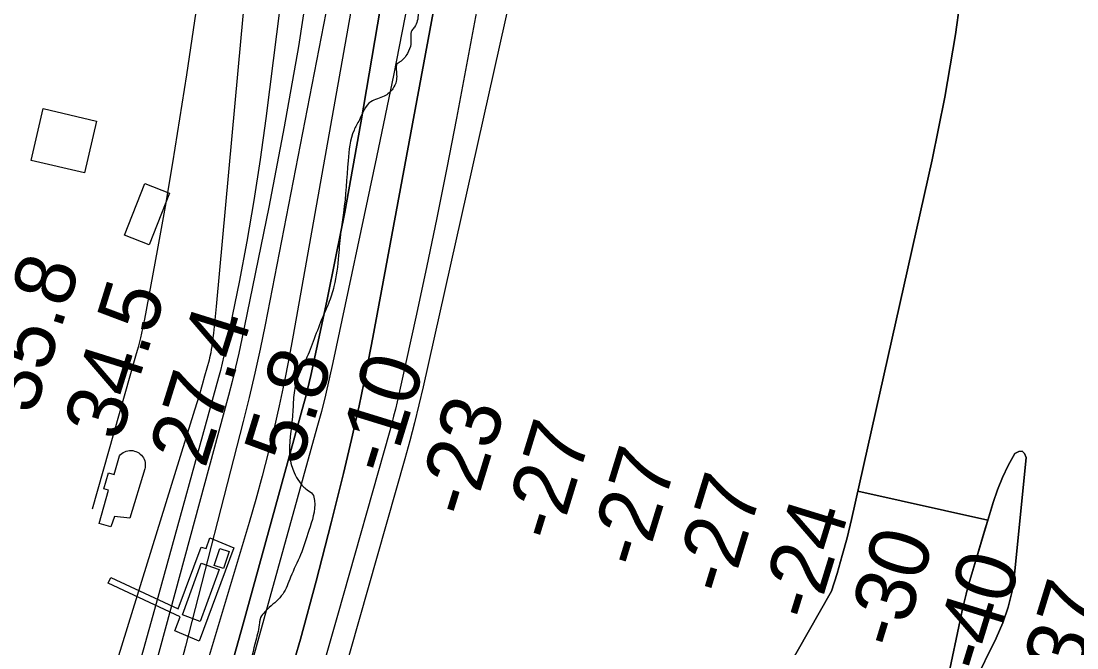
# Model space of a CAD drawing. Extents: x 3297716 to 3335574, y 688621 to 713991.
# Drawn here: x 3321409 to 3322586, y 699056 to 699754 of the extents above; entities that cross this region are included whole.
import ezdxf

# ---------------------------------------------------------------- set-up
doc = ezdxf.new("R2010")
doc.units = 0
for name, color, linetype in [('V-BLDG-OTLN', 7, 'Continuous'), ('V-CHAN-DOCK', 7, 'Continuous'), ('V-RIVR-EDGE', 7, 'Continuous'), ('V-RIVR-RANG', 7, 'Continuous'), ('V-TOPO-DPTH', 7, 'Continuous'), ('V-TOPO-MAJR', 7, 'Continuous'), ('V-TOPO-MINR', 7, 'Continuous'), ('V-TOPO-WATR', 7, 'Continuous')]:
    doc.layers.add(name, color=color, linetype=linetype)

msp = doc.modelspace()

# ---------------------------------------------------------------- linework, layer by layer
at = {"layer": 'V-BLDG-OTLN'}
for points in [[(3321433.3, 699656.8), (3321492.7, 699642.8), (3321479.1, 699585), (3321419.7, 699599)], [(3321574, 699562.6), (3321551.4, 699504.8), (3321523.8, 699515.6), (3321546.4, 699573.4)], [(3321495.5, 699194.1), (3321506, 699231.2), (3321500.8, 699232.7), (3321505.9, 699250.7), (3321512.4, 699248.8), (3321518.3, 699269.8), (3321519.6, 699271.1), (3321521, 699272.3), (3321522.5, 699273.3), (3321524.1, 699274.2), (3321525.9, 699274.8), (3321527.6, 699275.3), (3321529.5, 699275.5), (3321531.3, 699275.5), (3321533.1, 699275.4), (3321534.9, 699275), (3321536.7, 699274.5), (3321538.3, 699273.7), (3321539.9, 699272.8), (3321541.4, 699271.6), (3321542.7, 699270.4), (3321543.9, 699269), (3321544.9, 699267.4), (3321545.7, 699265.8), (3321546.4, 699264.1), (3321546.8, 699262.3), (3321547.1, 699260.5), (3321547.1, 699258.6), (3321547, 699256.8), (3321546.6, 699255), (3321529.9, 699200.1), (3321512.6, 699202), (3321508.7, 699190.4)], [(3321623.8, 699147.4), (3321630.2, 699166.4), (3321640.6, 699162.9), (3321634.2, 699143.9)], [(3321588.4, 699092.2), (3321609.3, 699150), (3321629.3, 699142.8), (3321608.3, 699084.9)]]:
    msp.add_lwpolyline(points, close=True, dxfattribs=at)
at = {"layer": 'V-CHAN-DOCK'}
for p, q in [((3321614.8, 699166.5), (3321619.2, 699178.1)), ((3321619.2, 699178.1), (3321645.7, 699167.1)), ((3321583.9, 699099.1), (3321609.4, 699167.7)), ((3321645.7, 699167.1), (3321607.3, 699063)), ((3321609.4, 699167.7), (3321614.8, 699166.5)), ((3321505.8, 699127.8), (3321508.7, 699134)), ((3321508.7, 699134), (3321583.9, 699099.1)), ((3321586.1, 699090.1), (3321505.8, 699127.8)), ((3321580, 699074.4), (3321586.1, 699090.1)), ((3321607.3, 699063), (3321580, 699074.4))]:
    msp.add_line(p, q, dxfattribs=at)
at = {"layer": 'V-RIVR-EDGE'}
msp.add_spline([(3321618.5, 701061.3), (3321639.2, 701040.9), (3321661.9, 701020.6), (3321674.3, 701007.7), (3321694.2, 700986.1), (3321717.7, 700957.4), (3321720.6, 700953.3), (3321724.7, 700950.8), (3321726.8, 700949.5), (3321730.1, 700946.2), (3321742.9, 700927.1), (3321753.7, 700905.9), (3321756.1, 700893.9), (3321759.8, 700884.4), (3321768.1, 700867.3), (3321776.7, 700853.2), (3321786.6, 700837.5), (3321794.5, 700827.9), (3321804.4, 700817.1), (3321812.7, 700810), (3321821.8, 700809.2), (3321830.1, 700806.7), (3321833.4, 700803.8), (3321835.9, 700798.8), (3321840.8, 700793), (3321849.5, 700787.6), (3321852, 700783.8), (3321866.5, 700765.1), (3321875.5, 700751), (3321880.1, 700741.1), (3321885, 700725.7), (3321889.5, 700717), (3321895.7, 700710.4), (3321901.9, 700699.1), (3321908.1, 700684.6), (3321912.2, 700664.3), (3321919.2, 700623.7), (3321922, 700598.8), (3321922.3, 700564.8), (3321921.8, 700517.6), (3321919.3, 700502.2), (3321913, 700476.1), (3321905.8, 700433), (3321899.5, 700379.6), (3321893.6, 700348.1), (3321887.3, 700316.2), (3321880.2, 700288.9), (3321874.7, 700259), (3321869.3, 700218.8), (3321863.7, 700164.6), (3321860.8, 700141.4), (3321859.5, 700133.9), (3321857.4, 700109.9), (3321857.7, 700080.8), (3321854.3, 700038.6), (3321848, 699987.6), (3321847.8, 699937.5), (3321848.6, 699913.8), (3321849.3, 699873.2), (3321853.8, 699830.5), (3321855, 699803.1), (3321853.3, 699787), (3321851.5, 699762.5), (3321847.4, 699747.6), (3321844.5, 699743.9), (3321843.2, 699728.6), (3321839.4, 699718.2), (3321831.1, 699708.7), (3321827.4, 699705.8), (3321826.9, 699701.7), (3321826.9, 699687.2), (3321823.2, 699678.9), (3321813.6, 699670.6), (3321798.7, 699664.4), (3321785.8, 699644.2), (3321779.9, 699632.6), (3321773.2, 699598.6), (3321768.1, 699540.6), (3321765.1, 699519.9), (3321762.6, 699492.9), (3321757.5, 699458.5), (3321751.3, 699439.5), (3321741.3, 699415.5), (3321732.1, 699391), (3321722.1, 699368.3), (3321716.2, 699354.6), (3321712.5, 699334.7), (3321711.2, 699313.2), (3321708.2, 699269.2), (3321710.2, 699258.9), (3321713.1, 699251), (3321718.9, 699240.6), (3321727.5, 699231.9), (3321733.7, 699226.9), (3321735.8, 699219.9), (3321729.5, 699186.3), (3321720.3, 699159.4), (3321709.1, 699134.5), (3321700.3, 699115.5), (3321685.4, 699100.6), (3321679.1, 699094.4), (3321675, 699087.4), (3321674.5, 699083.6), (3321670.3, 699063.8), (3321660.3, 699031.9), (3321651.2, 699018.6), (3321638.3, 699002.5), (3321632, 698987.6), (3321625.8, 698968.1), (3321619.5, 698936.2), (3321615.7, 698908), (3321607.3, 698875.3), (3321593.5, 698825.6), (3321583.5, 698805.3), (3321580.1, 698792.1), (3321580.1, 698777.6), (3321580.1, 698768), (3321572.2, 698748.2), (3321567.9, 698717.9), (3321559.1, 698663.6), (3321555.7, 698647.1), (3321554.1, 698638.4), (3321550.7, 698631.7), (3321551.5, 698617.6), (3321548.6, 698601.9), (3321548.1, 698586.2), (3321544, 698577.5), (3321538.1, 698566.3), (3321534.4, 698551.4), (3321535.2, 698541.4), (3321533.5, 698532.7), (3321521.4, 698502.1), (3321503.4, 698451.1), (3321490.5, 698421.7), (3321481.4, 698409.3), (3321476.8, 698404), (3321474.3, 698395.3), (3321466.8, 698374.6), (3321458.4, 698355.1), (3321454.3, 698343.9), (3321453, 698339.4), (3321455.9, 698336.4), (3321456.7, 698333.1), (3321454.7, 698329.4), (3321448.8, 698322), (3321440.1, 698313.7), (3321431, 698308.3), (3321420.6, 698301.3), (3321418.1, 698296.3), (3321412.7, 698284.3), (3321407.3, 698277.7), (3321395.6, 698252.5), (3321375.2, 698198.2), (3321359.3, 698158.5), (3321346, 698126.2), (3321337.2, 698093.9), (3321334.2, 698078.9), (3321334.2, 698070.2), (3321336.7, 698059.5), (3321328.7, 698032.1), (3321314.6, 697996.1), (3321306.6, 697968.8), (3321301.2, 697958.4), (3321293.3, 697951.4), (3321284.2, 697934), (3321274.6, 697915.4), (3321271.2, 697904.6), (3321272.4, 697893.8), (3321272.4, 697881.8), (3321266.6, 697862.3), (3321256.9, 697828.4), (3321254.4, 697817.6), (3321249.9, 697808.1), (3321241.5, 697787.8), (3321233.6, 697774.5), (3321226.5, 697762.1), (3321220.3, 697745.6), (3321216.1, 697734), (3321215.7, 697727.3), (3321217.7, 697725.7), (3321219.8, 697723.6), (3321219.4, 697718.6), (3321208.1, 697691.7), (3321197.7, 697668.1), (3321194.8, 697666), (3321191.1, 697666.1), (3321191.5, 697656.5), (3321189, 697651.6), (3321185.6, 697649.1), (3321180.2, 697647.8), (3321181, 697635.8), (3321179.4, 697630.9), (3321174.8, 697625.9), (3321172.3, 697619.3), (3321170.2, 697612.2), (3321164.3, 697585.7), (3321162.7, 697577), (3321158.9, 697575.8), (3321154.3, 697570.8), (3321148.5, 697557.6), (3321144.8, 697550.5), (3321143.9, 697539.3), (3321140.6, 697535.6), (3321134.8, 697529.4), (3321132.7, 697525.3), (3321128.5, 697509.5), (3321122.6, 697486.8), (3321103.1, 697447.4), (3321101, 697441.6), (3321101, 697432.9), (3321091.8, 697415.1), (3321084.3, 697404.4), (3321071.4, 697382), (3321064.3, 697376.6), (3321056.9, 697372.9), (3321048.1, 697363.4), (3321041.1, 697351), (3321031.9, 697332.4), (3321023.6, 697312.1), (3321015.6, 697288.1), (3321006.4, 697254.5), (3320994.8, 697229.7), (3320983.5, 697207.3), (3320979.4, 697203.6), (3320975.6, 697193.7), (3320968.1, 697172.5), (3320962.6, 697145.6), (3320955.9, 697122.4), (3320943.8, 697086.8), (3320940.5, 697069.4), (3320936.3, 697061.1), (3320926.3, 697048.7), (3320920.9, 697043.3), (3320909.6, 697002.3), (3320899.6, 696969.2), (3320887.5, 696935.2), (3320880.8, 696920.3), (3320879.6, 696912.5), (3320883.3, 696900.4), (3320882.8, 696894.6), (3320876.2, 696878.1), (3320871.6, 696854), (3320867, 696835.8), (3320859.9, 696815.9), (3320857.3, 696806.8), (3320853.2, 696794.4), (3320849.8, 696784.5), (3320847.3, 696766.6), (3320843.1, 696755.5), (3320836.1, 696746.8), (3320830.2, 696736.4), (3320825.6, 696714.1), (3320819.8, 696700), (3320814.4, 696700.8), (3320813.5, 696688.4), (3320798.5, 696648.2), (3320788.5, 696625.5), (3320782.7, 696621.7), (3320776.4, 696606.8), (3320773.1, 696599.4), (3320766, 696592.8), (3320752.3, 696573.3), (3320739.4, 696550.1), (3320720.3, 696512.1), (3320700.7, 696473.6), (3320668.6, 696401.5), (3320646.5, 696351.8), (3320619.8, 696291.4), (3320606.9, 696264.1), (3320587.7, 696216.9), (3320576.9, 696191.6), (3320559.8, 696152.3), (3320552.7, 696128.2), (3320546.4, 696106.3), (3320536.4, 696076.5), (3320526.8, 696040.4), (3320506.7, 695984.1), (3320462.5, 695850.3), (3320450.3, 695806), (3320442, 695784.1), (3320420.2, 695702.1), (3320413.9, 695672.2), (3320409.3, 695639.9), (3320408, 695624.2), (3320406.7, 695608.4), (3320408.4, 695594.3), (3320410.8, 695584), (3320416.2, 695571.9), (3320422, 695567.3), (3320430.3, 695563.2), (3320436.9, 695558.2), (3320439.8, 695552.4), (3320445.9, 695539.9), (3320448.8, 695529.2), (3320449.6, 695514.6), (3320448.4, 695507.2), (3320445.8, 695499.3), (3320439.6, 695490.6), (3320432.9, 695478.6), (3320425, 695464.1), (3320423.4, 695454.6), (3320416.7, 695438.9), (3320407.9, 695423.6), (3320400.1, 695416.9), (3320392.2, 695412), (3320377.6, 695405.4), (3320369.8, 695408.3), (3320357.8, 695410.4), (3320346.6, 695411.3), (3320320.4, 695400.1), (3320298, 695386.5), (3320249, 695343.1), (3320201.6, 695295.6), (3320188.3, 695286.5), (3320178, 695282.4), (3320168.4, 695279.5), (3320163.4, 695274.9), (3320158, 695258.8), (3320150.5, 695228.1), (3320140.1, 695207.4), (3320125.5, 695174.3), (3320115.1, 695149.5), (3320110, 695135), (3320108.4, 695129.6), (3320108.4, 695125.9), (3320112.5, 695115.9), (3320113.7, 695108.4), (3320113.3, 695102.6), (3320106.6, 695091.5), (3320104.1, 695086.9), (3320100.4, 695081.5), (3320098.3, 695077.8), (3320098.3, 695074.9), (3320104.9, 695063.7), (3320105.7, 695055.4), (3320108.2, 695041.3), (3320112.7, 695030.1), (3320122.2, 695016.4), (3320128.4, 695010.2), (3320133.8, 695004.4), (3320135.8, 694999.4), (3320135.8, 694993.2), (3320132.5, 694981.2), (3320110.4, 694941.4), (3320095, 694917.8), (3320080, 694902.9), (3320068.4, 694893.4), (3320055.9, 694881.5), (3320033.1, 694848.8), (3319991.9, 694787.9), (3319966.9, 694752.4), (3319939.9, 694710.1), (3319919.9, 694678.7), (3319900.4, 694647.2), (3319884.9, 694618.3), (3319831.2, 694511.9), (3319802.9, 694453.9), (3319782.5, 694411.3), (3319716.3, 694301.2), (3319680.9, 694240.3), (3319651.4, 694187.4), (3319580.2, 694059.1), (3319556.8, 694017.5)], degree=3, dxfattribs=at)
at = {"layer": 'V-TOPO-DPTH'}
for points in [[(3321619.9, 698952.2), (3321656.3, 699082.5), (3321723.9, 699327.8), (3321726, 699335.6), (3321728, 699343.4), (3321729.9, 699351.3), (3321731.6, 699359.2), (3321749.4, 699442.2), (3321759.7, 699491.7), (3321769.5, 699541.3), (3321778.7, 699590.9), (3321787.5, 699640.7), (3321873.9, 700150.3), (3321875.6, 700160.9), (3321877.2, 700171.5), (3321878.6, 700182.1), (3321879.9, 700192.7), (3321751.5, 700920.3)], [(3321619.9, 698952.2), (3321656.3, 699082.5), (3321723.9, 699327.8), (3321726, 699335.6), (3321728, 699343.4), (3321729.9, 699351.3), (3321731.6, 699359.2), (3321749.4, 699442.2), (3321759.7, 699491.7), (3321769.5, 699541.3), (3321778.7, 699590.9), (3321787.5, 699640.7), (3321873.9, 700150.3), (3321875.6, 700160.9), (3321877.2, 700171.5), (3321878.6, 700182.1), (3321879.9, 700192.7), (3321751.5, 700920.3)], [(3321701.3, 699000.6), (3321720, 699065.1), (3321737.5, 699129.9), (3321754.3, 699194.9), (3321768.1, 699250.1), (3321777.1, 699287.7), (3321785.6, 699325.5), (3321793.5, 699363.4), (3321800.9, 699401.4), (3321906.8, 699972.2), (3321912.3, 700002.9), (3321917.8, 700033.5), (3321922.9, 700064.3), (3321928, 700095), (3321932.6, 700125.8), (3321936.9, 700156.6), (3321940.7, 700187.6), (3321944, 700218.5), (3321794.7, 700919.8)], [(3321794.7, 700919.8), (3321944, 700218.5), (3321940.7, 700187.6), (3321936.9, 700156.6), (3321932.6, 700125.8), (3321928, 700095), (3321922.9, 700064.3), (3321917.8, 700033.5), (3321912.3, 700002.9), (3321906.8, 699972.2), (3321800.9, 699401.4), (3321793.5, 699363.4), (3321785.6, 699325.5), (3321777.1, 699287.7), (3321768.1, 699250.1), (3321754.3, 699194.9), (3321737.5, 699129.9), (3321720, 699065.1), (3321701.3, 699000.6)], [(3322215.3, 700873.9), (3322163.9, 700671.9), (3322141.1, 700582.3), (3322118.4, 700492.7), (3322095.7, 700403.1), (3322073.1, 700313.5), (3322033.7, 700157.1), (3322030.9, 700145.7), (3322028.2, 700134.2), (3322025.7, 700122.6), (3322023.3, 700111.1), (3322002.2, 700007.1), (3321989.1, 699943.6), (3321975.8, 699880.1), (3321962.1, 699816.7), (3321948.1, 699753.4), (3321857, 699346.7), (3321852.3, 699326.5), (3321847.4, 699306.4), (3321842.1, 699286.4), (3321836.6, 699266.4), (3321551.2, 698262.4)], [(3322215.3, 700873.9), (3322163.9, 700671.9), (3322141.1, 700582.3), (3322118.4, 700492.7), (3322095.7, 700403.1), (3322073.1, 700313.5), (3322033.7, 700157.1), (3322030.9, 700145.7), (3322028.2, 700134.2), (3322025.7, 700122.6), (3322023.3, 700111.1), (3322002.2, 700007.1), (3321989.1, 699943.6), (3321975.8, 699880.1), (3321962.1, 699816.7), (3321948.1, 699753.4), (3321857, 699346.7), (3321852.3, 699326.5), (3321847.4, 699306.4), (3321842.1, 699286.4), (3321836.6, 699266.4), (3321551.2, 698262.4)], [(3321678.6, 700829.9), (3321809.9, 700240), (3321809.5, 700214.1), (3321808.4, 700188.2), (3321806.5, 700162.4), (3321803.9, 700136.7), (3321793.8, 700050.5), (3321785, 699981.9), (3321775.1, 699913.3), (3321763.7, 699845.1), (3321751.2, 699776.9), (3321680.7, 699415.7), (3321675.2, 699388.6), (3321669.3, 699361.6), (3321663, 699334.7), (3321656.4, 699307.9), (3321592, 699057.3), (3321557.4, 698926.5)], [(3322552.8, 700699.3), (3322544.3, 700633.7), (3322536.6, 700575.1), (3322529, 700516.6), (3322521.4, 700458.1), (3322513.8, 700399.5), (3322495.8, 700260.3), (3322491.3, 700220.8), (3322487.4, 700181.2), (3322484.7, 700141.6), (3322482.7, 700101.9), (3322481.3, 700064.1), (3322480.4, 700043.2), (3322479.2, 700022.4), (3322477.8, 700001.5), (3322476.2, 699980.7), (3322467.7, 699880.4), (3322460.2, 699809.7), (3322450.8, 699739.3), (3322438.6, 699669.3), (3322424.5, 699599.6), (3322341.6, 699230.1), (3322486.6, 699197.9)], [(3321947.7, 698478), (3322312.3, 699118.8), (3322318.6, 699138.5), (3322324.4, 699158.4), (3322329.7, 699178.4), (3322334.5, 699198.6), (3322424.5, 699599.6), (3322438.6, 699669.3), (3322450.8, 699739.3), (3322460.2, 699809.7)], [(3322486.6, 699197.9), (3322492.5, 699217.5), (3322497.3, 699231.7), (3322502.9, 699245.6), (3322509.5, 699259), (3322516.8, 699272.1), (3322521.2, 699274.5), (3322524.9, 699275), (3322527.6, 699272.4), (3322529.6, 699267.8), (3322516.5, 699137.3), (3322513.7, 699118.9), (3322509.5, 699100.8), (3322503.5, 699083.3), (3322496.1, 699066.2), (3322446.2, 698965.3), (3322443, 698963.1), (3322440.2, 698962.5), (3322437.9, 698964.2), (3322436, 698967.6), (3322436.1, 698978.4), (3322436.7, 698989.2)], [(3322446.2, 698965.3), (3322496.1, 699066.2), (3322503.5, 699083.3), (3322509.5, 699100.8), (3322513.7, 699118.9), (3322516.5, 699137.3), (3322529.6, 699267.8), (3322527.6, 699272.4), (3322524.9, 699275), (3322521.2, 699274.5), (3322516.8, 699272.1), (3322509.5, 699259), (3322502.9, 699245.6), (3322497.3, 699231.7), (3322492.5, 699217.5), (3322466.5, 699130.6), (3322464.4, 699123.1), (3322462.4, 699115.6), (3322460.6, 699108.1), (3322458.9, 699100.6), (3322439.9, 699010.6)], [(3322484.1, 699189.6), (3322486.6, 699197.9), (3322341.6, 699230.1), (3322339.3, 699219.9), (3322334.5, 699198.6), (3322329.7, 699178.4), (3322324.4, 699158.4), (3322318.6, 699138.5), (3322312.3, 699118.8), (3321947.7, 698478)], [(3322436.7, 698989.2), (3322438, 698999.9), (3322439.9, 699010.6), (3322458.9, 699100.6), (3322460.6, 699108.1), (3322462.4, 699115.6), (3322464.4, 699123.1), (3322466.5, 699130.6), (3322484.1, 699189.6)]]:
    msp.add_lwpolyline(points, dxfattribs=at)
at = {"layer": 'V-TOPO-MAJR'}
msp.add_lwpolyline([(3321661, 699815.7), (3321653.6, 699735.7), (3321626.1, 699436), (3321625.4, 699428.5), (3321624.7, 699421.1), (3321623.9, 699413.7), (3321623.1, 699406.3), (3321622.2, 699398.6), (3321621.8, 699395), (3321621.2, 699391.5), (3321620.6, 699388), (3321620, 699384.4), (3321618.8, 699378.7), (3321618.2, 699376.2), (3321613.2, 699358.4), (3321610.5, 699348.9), (3321607.8, 699339.4), (3321604.9, 699329.9), (3321602, 699320.4), (3321296.2, 698334.3)], dxfattribs=at)
at = {"layer": 'V-TOPO-MINR'}
for points in [[(3321770.5, 700935.9), (3321912.3, 700215.5), (3321909.3, 700189.9), (3321906.1, 700164.3), (3321902.4, 700138.8), (3321898.4, 700113.3), (3321875.8, 699976.4), (3321859.6, 699882.6), (3321842.6, 699789), (3321824.3, 699695.6), (3321805.1, 699602.4), (3321756.3, 699373.7), (3321752.3, 699355.4), (3321748, 699337.2), (3321743.4, 699319.1), (3321738.5, 699301), (3321462.9, 698306.9)], [(3321794.7, 700919.8), (3321944, 700218.5), (3321940.7, 700187.6), (3321936.9, 700156.6), (3321932.6, 700125.8), (3321928, 700095), (3321922.9, 700064.3), (3321917.8, 700033.5), (3321912.3, 700002.9), (3321906.8, 699972.2), (3321800.9, 699401.4), (3321793.5, 699363.4), (3321785.6, 699325.5), (3321777.1, 699287.7), (3321768.1, 699250.1), (3321754.3, 699194.9), (3321737.5, 699129.9), (3321720, 699065.1), (3321701.3, 699000.6)], [(3321732.5, 700904.6), (3321844.7, 700179.3), (3321843.9, 700164.2), (3321842.6, 700149.1), (3321840.9, 700134), (3321838.9, 700119), (3321836.6, 700104), (3321834.1, 700089), (3321712.1, 699404.2), (3321707.2, 699377.8), (3321702, 699351.5), (3321696.4, 699325.2), (3321690.5, 699299), (3321684.2, 699273), (3321677.5, 699247), (3321670.3, 699221.1), (3321662.9, 699195.4), (3321396.2, 698307.2)], [(3322215.3, 700873.9), (3322163.9, 700671.9), (3322141.1, 700582.3), (3322118.4, 700492.7), (3322095.7, 700403.1), (3322073.1, 700313.5), (3322033.7, 700157.1), (3322030.9, 700145.7), (3322028.2, 700134.2), (3322025.7, 700122.6), (3322023.3, 700111.1), (3322002.2, 700007.1), (3321989.1, 699943.6), (3321975.8, 699880.1), (3321962.1, 699816.7), (3321948.1, 699753.4), (3321857, 699346.7), (3321852.3, 699326.5), (3321847.4, 699306.4), (3321842.1, 699286.4), (3321836.6, 699266.4), (3321551.2, 698262.4)], [(3321971.4, 700859.1), (3321993.9, 700178.4), (3321990.7, 700161.3), (3321987.5, 700144.2), (3321984.3, 700127.2), (3321981.1, 700110.1), (3321894, 699646.2), (3321883.3, 699590.6), (3321872.2, 699535.1), (3321860.6, 699479.6), (3321848.7, 699424.2), (3321827.8, 699329.9), (3321826, 699321.8), (3321824, 699313.7), (3321821.9, 699305.6), (3321819.7, 699297.6), (3321761.6, 699091.8), (3321729.8, 698981.1)], [(3321678.6, 700829.9), (3321809.9, 700240), (3321809.5, 700214.1), (3321808.4, 700188.2), (3321806.5, 700162.4), (3321803.9, 700136.7), (3321793.8, 700050.5), (3321785, 699981.9), (3321775.1, 699913.3), (3321763.7, 699845.1), (3321751.2, 699776.9), (3321680.7, 699415.7), (3321675.2, 699388.6), (3321669.3, 699361.6), (3321663, 699334.7), (3321656.4, 699307.9), (3321592, 699057.3), (3321557.4, 698926.5)], [(3321666.1, 700255.5), (3321667.8, 700253.4), (3321669.2, 700251.1), (3321670.2, 700248.7), (3321670.5, 700246.1), (3321671, 700231.4), (3321671, 700226.9), (3321670.9, 700222.5), (3321670.5, 700218.1), (3321669.9, 700213.7), (3321593, 699694.4), (3321585.4, 699645.3), (3321577.5, 699596.4), (3321569.1, 699547.5), (3321560.3, 699498.7), (3321546.1, 699422.1), (3321544, 699411.6), (3321541.7, 699401.2), (3321539.1, 699390.9), (3321536.3, 699380.6), (3321487.9, 699210.2)], [(3321721.5, 699963.5), (3321681.6, 699645.5), (3321675.3, 699599.8), (3321668.3, 699554.1), (3321660.3, 699508.7), (3321651.6, 699463.4), (3321636.5, 699389.2), (3321634.7, 699381), (3321632.9, 699373), (3321630.9, 699364.9), (3321628.8, 699356.9), (3321559.3, 699105.2), (3321521.9, 698971.5)], [(3321731.8, 699816.2), (3321718, 699726.1), (3321702.1, 699636.4), (3321684.9, 699546.9), (3321654.7, 699399.9), (3321651.3, 699384.1), (3321647.7, 699368.3), (3321643.8, 699352.6), (3321639.7, 699337), (3321373.6, 698356.6)], [(3322460.2, 699809.7), (3322450.8, 699739.3), (3322438.6, 699669.3), (3322424.5, 699599.6), (3322334.5, 699198.6), (3322329.7, 699178.4), (3322324.4, 699158.4), (3322318.6, 699138.5), (3322312.3, 699118.8), (3321947.7, 698478)], [(3322446.2, 698965.3), (3322496.1, 699066.2), (3322503.5, 699083.3), (3322509.5, 699100.8), (3322513.7, 699118.9), (3322516.5, 699137.3), (3322529.6, 699267.8), (3322527.6, 699272.4), (3322524.9, 699275), (3322521.2, 699274.5), (3322516.8, 699272.1), (3322509.5, 699259), (3322502.9, 699245.6), (3322497.3, 699231.7), (3322492.5, 699217.5), (3322466.5, 699130.6), (3322464.4, 699123.1), (3322462.4, 699115.6), (3322460.6, 699108.1), (3322458.9, 699100.6), (3322439.9, 699010.6)]]:
    msp.add_lwpolyline(points, dxfattribs=at)
at = {"layer": 'V-TOPO-WATR'}
msp.add_lwpolyline([(3321751.5, 700920.3), (3321879.9, 700192.7), (3321878.6, 700182.1), (3321877.2, 700171.5), (3321875.6, 700160.9), (3321873.9, 700150.3), (3321787.5, 699640.7), (3321778.7, 699590.9), (3321769.5, 699541.3), (3321759.7, 699491.7), (3321749.4, 699442.2), (3321731.6, 699359.2), (3321729.9, 699351.3), (3321728, 699343.4), (3321726, 699335.6), (3321723.9, 699327.8), (3321656.3, 699082.5), (3321619.9, 698952.2)], dxfattribs=at)

# ---------------------------------------------------------------- texts
at = {"layer": 'V-RIVR-RANG'}
for s, rotation, p in [('35.8', 72.6183, (3321422.8, 699313.8)), ('34.5', 72.6183, (3321518.3, 699284.2)), ('27.4', 72.6183, (3321613.8, 699254.5)), ('5.8', 72.9055, (3321719.7, 699256.6)), ('-10', 72.9055, (3321821.1, 699246.2)), ('-23', 72.9055, (3321911, 699198.1)), ('-27', 72.9055, (3322007.3, 699171.3)), ('-27', 72.9055, (3322102.8, 699141.6)), ('-27', 72.9055, (3322198.3, 699112)), ('-24', 72.9055, (3322294, 699082.9)), ('-30', 72.9055, (3322389, 699051.7)), ('-40', 72.9055, (3322485.6, 699025.6)), ('-37', 72.9055, (3322580.2, 698993))]:
    msp.add_text(s, height=67, rotation=rotation, dxfattribs=at).set_placement(p)

doc.saveas('drawing.dxf')
